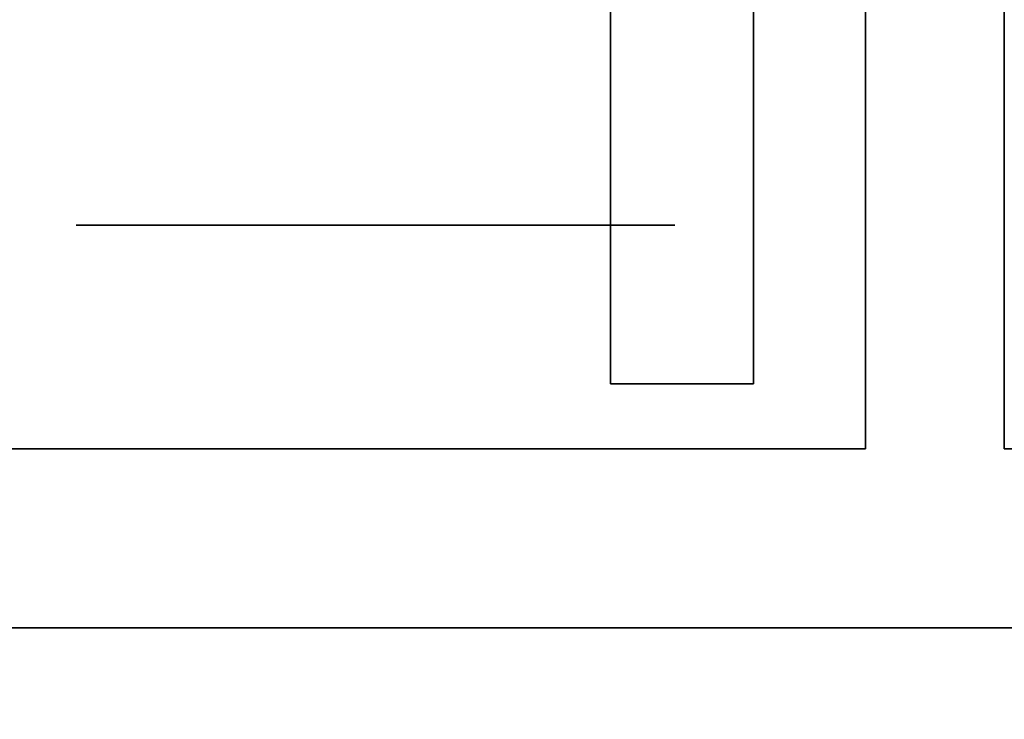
# Model space of a CAD drawing. Extents: x -1299 to -1246.9, y 2743.7 to 2747.9.
# Tile 413 of 1056: x -1285.0361 to -1284.9921, y 2746.7264 to 2746.7576. Entities that reach past the tile are written whole.
import ezdxf

# ---------------------------------------------------------------- set-up
doc = ezdxf.new("R2010")
doc.units = 0
doc.header["$LTSCALE"] = 150
doc.header["$MEASUREMENT"] = 0
doc.layers.add('3DFACE_BOLT', color=7, linetype='CONTINUOUS')
doc.layers.add('3DFACE_SHAPE', color=7, linetype='CONTINUOUS')

msp = doc.modelspace()

# ---------------------------------------------------------------- linework, layer by layer
at = {"layer": '3DFACE_BOLT', "color": 1}
for points, invisible_edges in [([(-1285.033594, 2746.748449, 0.138), (-1285.026906, 2746.748449, 0.126417), (-1285.033594, 2746.738449, 0.138)], 14), ([(-1285.033594, 2746.738449, 0.138), (-1285.026906, 2746.748449, 0.126417), (-1285.026906, 2746.738449, 0.126417)], 3), ([(-1285.026906, 2746.748449, 0.149583), (-1285.033594, 2746.748449, 0.138), (-1285.026906, 2746.738449, 0.149583)], 14), ([(-1285.026906, 2746.738449, 0.149583), (-1285.033594, 2746.748449, 0.138), (-1285.033594, 2746.738449, 0.138)], 3), ([(-1285.033594, 2746.748449, 0.138), (-1285.026906, 2746.748449, 0.149583), (-1285.026906, 2746.748449, 0.126417)], 2), ([(-1285.033594, 2746.748449, 0.068), (-1285.026906, 2746.748449, 0.056417), (-1285.033594, 2746.738449, 0.068)], 14), ([(-1285.033594, 2746.738449, 0.068), (-1285.026906, 2746.748449, 0.056417), (-1285.026906, 2746.738449, 0.056417)], 3), ([(-1285.026906, 2746.748449, 0.079583), (-1285.033594, 2746.748449, 0.068), (-1285.026906, 2746.738449, 0.079583)], 14), ([(-1285.026906, 2746.738449, 0.079583), (-1285.033594, 2746.748449, 0.068), (-1285.033594, 2746.738449, 0.068)], 3), ([(-1285.033594, 2746.748449, 0.068), (-1285.026906, 2746.748449, 0.079583), (-1285.026906, 2746.748449, 0.056417)], 2), ([(-1285.026906, 2746.748449, 0.126417), (-1285.013531, 2746.748449, 0.126417), (-1285.026906, 2746.738449, 0.126417)], 14), ([(-1285.026906, 2746.738449, 0.126417), (-1285.013531, 2746.748449, 0.126417), (-1285.013531, 2746.738449, 0.126417)], 3), ([(-1285.013531, 2746.748449, 0.149583), (-1285.026906, 2746.748449, 0.149583), (-1285.013531, 2746.738449, 0.149583)], 14), ([(-1285.013531, 2746.738449, 0.149583), (-1285.026906, 2746.748449, 0.149583), (-1285.026906, 2746.738449, 0.149583)], 3), ([(-1285.026906, 2746.748449, 0.149583), (-1285.013531, 2746.748449, 0.149583), (-1285.026906, 2746.748449, 0.126417)], 14), ([(-1285.026906, 2746.748449, 0.126417), (-1285.013531, 2746.748449, 0.149583), (-1285.013531, 2746.748449, 0.126417)], 3), ([(-1285.026906, 2746.748449, 0.056417), (-1285.013531, 2746.748449, 0.056417), (-1285.026906, 2746.738449, 0.056417)], 14), ([(-1285.026906, 2746.738449, 0.056417), (-1285.013531, 2746.748449, 0.056417), (-1285.013531, 2746.738449, 0.056417)], 3), ([(-1285.013531, 2746.748449, 0.079583), (-1285.026906, 2746.748449, 0.079583), (-1285.013531, 2746.738449, 0.079583)], 14), ([(-1285.013531, 2746.738449, 0.079583), (-1285.026906, 2746.748449, 0.079583), (-1285.026906, 2746.738449, 0.079583)], 3), ([(-1285.026906, 2746.748449, 0.079583), (-1285.013531, 2746.748449, 0.079583), (-1285.026906, 2746.748449, 0.056417)], 14), ([(-1285.026906, 2746.748449, 0.056417), (-1285.013531, 2746.748449, 0.079583), (-1285.013531, 2746.748449, 0.056417)], 3), ([(-1285.013531, 2746.748449, 0.126417), (-1285.006844, 2746.748449, 0.138), (-1285.013531, 2746.738449, 0.126417)], 14), ([(-1285.013531, 2746.738449, 0.126417), (-1285.006844, 2746.748449, 0.138), (-1285.006844, 2746.738449, 0.138)], 3), ([(-1285.006844, 2746.748449, 0.138), (-1285.013531, 2746.748449, 0.149583), (-1285.006844, 2746.738449, 0.138)], 14), ([(-1285.006844, 2746.738449, 0.138), (-1285.013531, 2746.748449, 0.149583), (-1285.013531, 2746.738449, 0.149583)], 3), ([(-1285.013531, 2746.748449, 0.149583), (-1285.006844, 2746.748449, 0.138), (-1285.013531, 2746.748449, 0.126417)], 12), ([(-1285.013531, 2746.748449, 0.056417), (-1285.006844, 2746.748449, 0.068), (-1285.013531, 2746.738449, 0.056417)], 14), ([(-1285.013531, 2746.738449, 0.056417), (-1285.006844, 2746.748449, 0.068), (-1285.006844, 2746.738449, 0.068)], 3), ([(-1285.006844, 2746.748449, 0.068), (-1285.013531, 2746.748449, 0.079583), (-1285.006844, 2746.738449, 0.068)], 14), ([(-1285.006844, 2746.738449, 0.068), (-1285.013531, 2746.748449, 0.079583), (-1285.013531, 2746.738449, 0.079583)], 3), ([(-1285.013531, 2746.748449, 0.079583), (-1285.006844, 2746.748449, 0.068), (-1285.013531, 2746.748449, 0.056417)], 12), ([(-1285.033594, 2746.738449, 0.138), (-1285.026906, 2746.738449, 0.126417), (-1285.026906, 2746.738449, 0.149583)], 2), ([(-1285.033594, 2746.738449, 0.068), (-1285.026906, 2746.738449, 0.056417), (-1285.026906, 2746.738449, 0.079583)], 2), ([(-1285.028219, 2746.738449, 0.138), (-1285.027827, 2746.738449, 0.135528), (-1285.028219, 2746.688449, 0.138)], 14), ([(-1285.028219, 2746.688449, 0.138), (-1285.027827, 2746.738449, 0.135528), (-1285.027827, 2746.688449, 0.135528)], 3), ([(-1285.027827, 2746.738449, 0.140472), (-1285.028219, 2746.738449, 0.138), (-1285.027827, 2746.688449, 0.140472)], 14), ([(-1285.027827, 2746.688449, 0.140472), (-1285.028219, 2746.738449, 0.138), (-1285.028219, 2746.688449, 0.138)], 3), ([(-1285.028219, 2746.738449, 0.138), (-1285.027827, 2746.738449, 0.140472), (-1285.027827, 2746.738449, 0.135528)], 2), ([(-1285.028219, 2746.738449, 0.068), (-1285.027827, 2746.738449, 0.065528), (-1285.028219, 2746.688449, 0.068)], 14), ([(-1285.028219, 2746.688449, 0.068), (-1285.027827, 2746.738449, 0.065528), (-1285.027827, 2746.688449, 0.065528)], 3), ([(-1285.027827, 2746.738449, 0.070472), (-1285.028219, 2746.738449, 0.068), (-1285.027827, 2746.688449, 0.070472)], 14), ([(-1285.027827, 2746.688449, 0.070472), (-1285.028219, 2746.738449, 0.068), (-1285.028219, 2746.688449, 0.068)], 3), ([(-1285.028219, 2746.738449, 0.068), (-1285.027827, 2746.738449, 0.070472), (-1285.027827, 2746.738449, 0.065528)], 2), ([(-1285.027827, 2746.738449, 0.135528), (-1285.026691, 2746.738449, 0.133298), (-1285.027827, 2746.688449, 0.135528)], 14), ([(-1285.027827, 2746.688449, 0.135528), (-1285.026691, 2746.738449, 0.133298), (-1285.026691, 2746.688449, 0.133298)], 3), ([(-1285.026691, 2746.738449, 0.142702), (-1285.027827, 2746.738449, 0.140472), (-1285.026691, 2746.688449, 0.142702)], 14), ([(-1285.026691, 2746.688449, 0.142702), (-1285.027827, 2746.738449, 0.140472), (-1285.027827, 2746.688449, 0.140472)], 3), ([(-1285.027827, 2746.738449, 0.140472), (-1285.026691, 2746.738449, 0.142702), (-1285.027827, 2746.738449, 0.135528)], 14), ([(-1285.027827, 2746.738449, 0.135528), (-1285.026691, 2746.738449, 0.142702), (-1285.026691, 2746.738449, 0.133298)], 3), ([(-1285.027827, 2746.738449, 0.065528), (-1285.026691, 2746.738449, 0.063298), (-1285.027827, 2746.688449, 0.065528)], 14), ([(-1285.027827, 2746.688449, 0.065528), (-1285.026691, 2746.738449, 0.063298), (-1285.026691, 2746.688449, 0.063298)], 3), ([(-1285.026691, 2746.738449, 0.072702), (-1285.027827, 2746.738449, 0.070472), (-1285.026691, 2746.688449, 0.072702)], 14), ([(-1285.026691, 2746.688449, 0.072702), (-1285.027827, 2746.738449, 0.070472), (-1285.027827, 2746.688449, 0.070472)], 3), ([(-1285.027827, 2746.738449, 0.070472), (-1285.026691, 2746.738449, 0.072702), (-1285.027827, 2746.738449, 0.065528)], 14), ([(-1285.027827, 2746.738449, 0.065528), (-1285.026691, 2746.738449, 0.072702), (-1285.026691, 2746.738449, 0.063298)], 3), ([(-1285.026906, 2746.738449, 0.126417), (-1285.013531, 2746.738449, 0.126417), (-1285.026906, 2746.738449, 0.149583)], 14), ([(-1285.026906, 2746.738449, 0.149583), (-1285.013531, 2746.738449, 0.126417), (-1285.013531, 2746.738449, 0.149583)], 3), ([(-1285.026906, 2746.738449, 0.056417), (-1285.013531, 2746.738449, 0.056417), (-1285.026906, 2746.738449, 0.079583)], 14), ([(-1285.026906, 2746.738449, 0.079583), (-1285.013531, 2746.738449, 0.056417), (-1285.013531, 2746.738449, 0.079583)], 3), ([(-1285.026691, 2746.738449, 0.133298), (-1285.024921, 2746.738449, 0.131528), (-1285.026691, 2746.688449, 0.133298)], 14), ([(-1285.026691, 2746.688449, 0.133298), (-1285.024921, 2746.738449, 0.131528), (-1285.024921, 2746.688449, 0.131528)], 3), ([(-1285.024921, 2746.738449, 0.144472), (-1285.026691, 2746.738449, 0.142702), (-1285.024921, 2746.688449, 0.144472)], 14), ([(-1285.024921, 2746.688449, 0.144472), (-1285.026691, 2746.738449, 0.142702), (-1285.026691, 2746.688449, 0.142702)], 3), ([(-1285.026691, 2746.738449, 0.142702), (-1285.024921, 2746.738449, 0.144472), (-1285.026691, 2746.738449, 0.133298)], 14), ([(-1285.026691, 2746.738449, 0.133298), (-1285.024921, 2746.738449, 0.144472), (-1285.024921, 2746.738449, 0.131528)], 3), ([(-1285.026691, 2746.738449, 0.063298), (-1285.024921, 2746.738449, 0.061528), (-1285.026691, 2746.688449, 0.063298)], 14), ([(-1285.026691, 2746.688449, 0.063298), (-1285.024921, 2746.738449, 0.061528), (-1285.024921, 2746.688449, 0.061528)], 3), ([(-1285.024921, 2746.738449, 0.074472), (-1285.026691, 2746.738449, 0.072702), (-1285.024921, 2746.688449, 0.074472)], 14), ([(-1285.024921, 2746.688449, 0.074472), (-1285.026691, 2746.738449, 0.072702), (-1285.026691, 2746.688449, 0.072702)], 3), ([(-1285.026691, 2746.738449, 0.072702), (-1285.024921, 2746.738449, 0.074472), (-1285.026691, 2746.738449, 0.063298)], 14), ([(-1285.026691, 2746.738449, 0.063298), (-1285.024921, 2746.738449, 0.074472), (-1285.024921, 2746.738449, 0.061528)], 3), ([(-1285.024921, 2746.738449, 0.131528), (-1285.022691, 2746.738449, 0.130392), (-1285.024921, 2746.688449, 0.131528)], 14), ([(-1285.024921, 2746.688449, 0.131528), (-1285.022691, 2746.738449, 0.130392), (-1285.022691, 2746.688449, 0.130392)], 3), ([(-1285.022691, 2746.738449, 0.145608), (-1285.024921, 2746.738449, 0.144472), (-1285.022691, 2746.688449, 0.145608)], 14), ([(-1285.022691, 2746.688449, 0.145608), (-1285.024921, 2746.738449, 0.144472), (-1285.024921, 2746.688449, 0.144472)], 3), ([(-1285.024921, 2746.738449, 0.144472), (-1285.022691, 2746.738449, 0.145608), (-1285.024921, 2746.738449, 0.131528)], 14), ([(-1285.024921, 2746.738449, 0.131528), (-1285.022691, 2746.738449, 0.145608), (-1285.022691, 2746.738449, 0.130392)], 3), ([(-1285.024921, 2746.738449, 0.061528), (-1285.022691, 2746.738449, 0.060392), (-1285.024921, 2746.688449, 0.061528)], 14), ([(-1285.024921, 2746.688449, 0.061528), (-1285.022691, 2746.738449, 0.060392), (-1285.022691, 2746.688449, 0.060392)], 3), ([(-1285.022691, 2746.738449, 0.075608), (-1285.024921, 2746.738449, 0.074472), (-1285.022691, 2746.688449, 0.075608)], 14), ([(-1285.022691, 2746.688449, 0.075608), (-1285.024921, 2746.738449, 0.074472), (-1285.024921, 2746.688449, 0.074472)], 3), ([(-1285.024921, 2746.738449, 0.074472), (-1285.022691, 2746.738449, 0.075608), (-1285.024921, 2746.738449, 0.061528)], 14), ([(-1285.024921, 2746.738449, 0.061528), (-1285.022691, 2746.738449, 0.075608), (-1285.022691, 2746.738449, 0.060392)], 3), ([(-1285.022691, 2746.738449, 0.130392), (-1285.020219, 2746.738449, 0.13), (-1285.022691, 2746.688449, 0.130392)], 14), ([(-1285.022691, 2746.688449, 0.130392), (-1285.020219, 2746.738449, 0.13), (-1285.020219, 2746.688449, 0.13)], 3), ([(-1285.020219, 2746.738449, 0.146), (-1285.022691, 2746.738449, 0.145608), (-1285.020219, 2746.688449, 0.146)], 14), ([(-1285.020219, 2746.688449, 0.146), (-1285.022691, 2746.738449, 0.145608), (-1285.022691, 2746.688449, 0.145608)], 3), ([(-1285.022691, 2746.738449, 0.145608), (-1285.020219, 2746.738449, 0.146), (-1285.022691, 2746.738449, 0.130392)], 14), ([(-1285.022691, 2746.738449, 0.130392), (-1285.020219, 2746.738449, 0.146), (-1285.020219, 2746.738449, 0.13)], 3), ([(-1285.022691, 2746.738449, 0.060392), (-1285.020219, 2746.738449, 0.06), (-1285.022691, 2746.688449, 0.060392)], 14), ([(-1285.022691, 2746.688449, 0.060392), (-1285.020219, 2746.738449, 0.06), (-1285.020219, 2746.688449, 0.06)], 3), ([(-1285.020219, 2746.738449, 0.076), (-1285.022691, 2746.738449, 0.075608), (-1285.020219, 2746.688449, 0.076)], 14), ([(-1285.020219, 2746.688449, 0.076), (-1285.022691, 2746.738449, 0.075608), (-1285.022691, 2746.688449, 0.075608)], 3), ([(-1285.022691, 2746.738449, 0.075608), (-1285.020219, 2746.738449, 0.076), (-1285.022691, 2746.738449, 0.060392)], 14), ([(-1285.022691, 2746.738449, 0.060392), (-1285.020219, 2746.738449, 0.076), (-1285.020219, 2746.738449, 0.06)], 3), ([(-1285.020219, 2746.738449, 0.13), (-1285.017747, 2746.738449, 0.130392), (-1285.020219, 2746.688449, 0.13)], 14), ([(-1285.020219, 2746.688449, 0.13), (-1285.017747, 2746.738449, 0.130392), (-1285.017747, 2746.688449, 0.130392)], 3), ([(-1285.017747, 2746.738449, 0.145608), (-1285.020219, 2746.738449, 0.146), (-1285.017747, 2746.688449, 0.145608)], 14), ([(-1285.017747, 2746.688449, 0.145608), (-1285.020219, 2746.738449, 0.146), (-1285.020219, 2746.688449, 0.146)], 3), ([(-1285.020219, 2746.738449, 0.146), (-1285.017747, 2746.738449, 0.145608), (-1285.020219, 2746.738449, 0.13)], 14), ([(-1285.020219, 2746.738449, 0.13), (-1285.017747, 2746.738449, 0.145608), (-1285.017747, 2746.738449, 0.130392)], 3), ([(-1285.020219, 2746.738449, 0.06), (-1285.017747, 2746.738449, 0.060392), (-1285.020219, 2746.688449, 0.06)], 14), ([(-1285.020219, 2746.688449, 0.06), (-1285.017747, 2746.738449, 0.060392), (-1285.017747, 2746.688449, 0.060392)], 3), ([(-1285.017747, 2746.738449, 0.075608), (-1285.020219, 2746.738449, 0.076), (-1285.017747, 2746.688449, 0.075608)], 14), ([(-1285.017747, 2746.688449, 0.075608), (-1285.020219, 2746.738449, 0.076), (-1285.020219, 2746.688449, 0.076)], 3), ([(-1285.020219, 2746.738449, 0.076), (-1285.017747, 2746.738449, 0.075608), (-1285.020219, 2746.738449, 0.06)], 14), ([(-1285.020219, 2746.738449, 0.06), (-1285.017747, 2746.738449, 0.075608), (-1285.017747, 2746.738449, 0.060392)], 3), ([(-1285.017747, 2746.738449, 0.130392), (-1285.015516, 2746.738449, 0.131528), (-1285.017747, 2746.688449, 0.130392)], 14), ([(-1285.017747, 2746.688449, 0.130392), (-1285.015516, 2746.738449, 0.131528), (-1285.015516, 2746.688449, 0.131528)], 3), ([(-1285.015516, 2746.738449, 0.144472), (-1285.017747, 2746.738449, 0.145608), (-1285.015516, 2746.688449, 0.144472)], 14), ([(-1285.015516, 2746.688449, 0.144472), (-1285.017747, 2746.738449, 0.145608), (-1285.017747, 2746.688449, 0.145608)], 3), ([(-1285.017747, 2746.738449, 0.145608), (-1285.015516, 2746.738449, 0.144472), (-1285.017747, 2746.738449, 0.130392)], 14), ([(-1285.017747, 2746.738449, 0.130392), (-1285.015516, 2746.738449, 0.144472), (-1285.015516, 2746.738449, 0.131528)], 3), ([(-1285.017747, 2746.738449, 0.060392), (-1285.015516, 2746.738449, 0.061528), (-1285.017747, 2746.688449, 0.060392)], 14), ([(-1285.017747, 2746.688449, 0.060392), (-1285.015516, 2746.738449, 0.061528), (-1285.015516, 2746.688449, 0.061528)], 3), ([(-1285.015516, 2746.738449, 0.074472), (-1285.017747, 2746.738449, 0.075608), (-1285.015516, 2746.688449, 0.074472)], 14), ([(-1285.015516, 2746.688449, 0.074472), (-1285.017747, 2746.738449, 0.075608), (-1285.017747, 2746.688449, 0.075608)], 3), ([(-1285.017747, 2746.738449, 0.075608), (-1285.015516, 2746.738449, 0.074472), (-1285.017747, 2746.738449, 0.060392)], 14), ([(-1285.017747, 2746.738449, 0.060392), (-1285.015516, 2746.738449, 0.074472), (-1285.015516, 2746.738449, 0.061528)], 3), ([(-1285.015516, 2746.738449, 0.131528), (-1285.013747, 2746.738449, 0.133298), (-1285.015516, 2746.688449, 0.131528)], 14), ([(-1285.015516, 2746.688449, 0.131528), (-1285.013747, 2746.738449, 0.133298), (-1285.013747, 2746.688449, 0.133298)], 3), ([(-1285.013747, 2746.738449, 0.142702), (-1285.015516, 2746.738449, 0.144472), (-1285.013747, 2746.688449, 0.142702)], 14), ([(-1285.013747, 2746.688449, 0.142702), (-1285.015516, 2746.738449, 0.144472), (-1285.015516, 2746.688449, 0.144472)], 3), ([(-1285.015516, 2746.738449, 0.144472), (-1285.013747, 2746.738449, 0.142702), (-1285.015516, 2746.738449, 0.131528)], 14), ([(-1285.015516, 2746.738449, 0.131528), (-1285.013747, 2746.738449, 0.142702), (-1285.013747, 2746.738449, 0.133298)], 3), ([(-1285.015516, 2746.738449, 0.061528), (-1285.013747, 2746.738449, 0.063298), (-1285.015516, 2746.688449, 0.061528)], 14), ([(-1285.015516, 2746.688449, 0.061528), (-1285.013747, 2746.738449, 0.063298), (-1285.013747, 2746.688449, 0.063298)], 3), ([(-1285.013747, 2746.738449, 0.072702), (-1285.015516, 2746.738449, 0.074472), (-1285.013747, 2746.688449, 0.072702)], 14), ([(-1285.013747, 2746.688449, 0.072702), (-1285.015516, 2746.738449, 0.074472), (-1285.015516, 2746.688449, 0.074472)], 3), ([(-1285.015516, 2746.738449, 0.074472), (-1285.013747, 2746.738449, 0.072702), (-1285.015516, 2746.738449, 0.061528)], 14), ([(-1285.015516, 2746.738449, 0.061528), (-1285.013747, 2746.738449, 0.072702), (-1285.013747, 2746.738449, 0.063298)], 3), ([(-1285.013747, 2746.738449, 0.133298), (-1285.01261, 2746.738449, 0.135528), (-1285.013747, 2746.688449, 0.133298)], 14), ([(-1285.013747, 2746.688449, 0.133298), (-1285.01261, 2746.738449, 0.135528), (-1285.01261, 2746.688449, 0.135528)], 3), ([(-1285.01261, 2746.738449, 0.140472), (-1285.013747, 2746.738449, 0.142702), (-1285.01261, 2746.688449, 0.140472)], 14), ([(-1285.01261, 2746.688449, 0.140472), (-1285.013747, 2746.738449, 0.142702), (-1285.013747, 2746.688449, 0.142702)], 3), ([(-1285.013747, 2746.738449, 0.142702), (-1285.01261, 2746.738449, 0.140472), (-1285.013747, 2746.738449, 0.133298)], 14), ([(-1285.013747, 2746.738449, 0.133298), (-1285.01261, 2746.738449, 0.140472), (-1285.01261, 2746.738449, 0.135528)], 3), ([(-1285.013747, 2746.738449, 0.063298), (-1285.01261, 2746.738449, 0.065528), (-1285.013747, 2746.688449, 0.063298)], 14), ([(-1285.013747, 2746.688449, 0.063298), (-1285.01261, 2746.738449, 0.065528), (-1285.01261, 2746.688449, 0.065528)], 3), ([(-1285.01261, 2746.738449, 0.070472), (-1285.013747, 2746.738449, 0.072702), (-1285.01261, 2746.688449, 0.070472)], 14), ([(-1285.01261, 2746.688449, 0.070472), (-1285.013747, 2746.738449, 0.072702), (-1285.013747, 2746.688449, 0.072702)], 3), ([(-1285.013747, 2746.738449, 0.072702), (-1285.01261, 2746.738449, 0.070472), (-1285.013747, 2746.738449, 0.063298)], 14), ([(-1285.013747, 2746.738449, 0.063298), (-1285.01261, 2746.738449, 0.070472), (-1285.01261, 2746.738449, 0.065528)], 3), ([(-1285.013531, 2746.738449, 0.126417), (-1285.006844, 2746.738449, 0.138), (-1285.013531, 2746.738449, 0.149583)], 12), ([(-1285.013531, 2746.738449, 0.056417), (-1285.006844, 2746.738449, 0.068), (-1285.013531, 2746.738449, 0.079583)], 12), ([(-1285.01261, 2746.738449, 0.135528), (-1285.012219, 2746.738449, 0.138), (-1285.01261, 2746.688449, 0.135528)], 14), ([(-1285.01261, 2746.688449, 0.135528), (-1285.012219, 2746.738449, 0.138), (-1285.012219, 2746.688449, 0.138)], 3), ([(-1285.012219, 2746.738449, 0.138), (-1285.01261, 2746.738449, 0.140472), (-1285.012219, 2746.688449, 0.138)], 14), ([(-1285.012219, 2746.688449, 0.138), (-1285.01261, 2746.738449, 0.140472), (-1285.01261, 2746.688449, 0.140472)], 3), ([(-1285.01261, 2746.738449, 0.140472), (-1285.012219, 2746.738449, 0.138), (-1285.01261, 2746.738449, 0.135528)], 12), ([(-1285.01261, 2746.738449, 0.065528), (-1285.012219, 2746.738449, 0.068), (-1285.01261, 2746.688449, 0.065528)], 14), ([(-1285.01261, 2746.688449, 0.065528), (-1285.012219, 2746.738449, 0.068), (-1285.012219, 2746.688449, 0.068)], 3), ([(-1285.012219, 2746.738449, 0.068), (-1285.01261, 2746.738449, 0.070472), (-1285.012219, 2746.688449, 0.068)], 14), ([(-1285.012219, 2746.688449, 0.068), (-1285.01261, 2746.738449, 0.070472), (-1285.01261, 2746.688449, 0.070472)], 3), ([(-1285.01261, 2746.738449, 0.070472), (-1285.012219, 2746.738449, 0.068), (-1285.01261, 2746.738449, 0.065528)], 12)]:
    msp.add_3dface(points, dxfattribs=dict(at, invisible_edges=invisible_edges))
at = {"layer": '3DFACE_SHAPE', "color": 13}
for points, invisible_edges in [([(-1284.998319, 2746.928449, -2.8), (-1284.998319, 2746.738449, -2.8), (-1284.998319, 2746.893449, 0.0595)], 14), ([(-1284.992119, 2746.928449, 0.206), (-1284.998319, 2746.773449, 0.206), (-1284.992119, 2746.738449, 0.206)], 3), ([(-1284.998319, 2746.738449, -2.8), (-1284.998319, 2746.928449, -2.8), (-1284.992119, 2746.738449, -2.8)], 14), ([(-1284.998319, 2746.928449, -2.8), (-1284.992119, 2746.928449, -2.8), (-1284.992119, 2746.738449, -2.8)], 13), ([(-1284.992119, 2746.738449, 0.206), (-1284.992119, 2746.893449, 0.1465), (-1284.992119, 2746.928449, 0.206)], 3), ([(-1284.992119, 2746.767438, 0.06199), (-1284.992119, 2746.738449, -2.8), (-1284.992119, 2746.928449, -2.8)], 13), ([(-1284.998319, 2746.893449, 0.0595), (-1284.998319, 2746.738449, -2.8), (-1284.998319, 2746.779459, 0.06199)], 15), ([(-1284.992119, 2746.893449, 0.1465), (-1284.992119, 2746.738449, 0.206), (-1284.992119, 2746.773449, 0.1465)], 15), ([(-1285.003319, 2746.830349, 0.173), (-1285.009719, 2746.773449, 0.173), (-1285.003319, 2746.741349, 0.173)], 3), ([(-1285.003319, 2746.741349, 0.033), (-1285.009719, 2746.823949, 0.033), (-1285.003319, 2746.830349, 0.033)], 3), ([(-1285.003319, 2746.741349, 0.173), (-1285.003319, 2746.779459, 0.14401), (-1285.003319, 2746.830349, 0.173)], 3), ([(-1285.003319, 2746.830349, 0.033), (-1285.003319, 2746.767438, 0.06199), (-1285.003319, 2746.741349, 0.033)], 3), ([(-1285.009719, 2746.741349, 0.033), (-1285.009719, 2746.779459, 0.06199), (-1285.009719, 2746.823949, 0.033)], 3), ([(-1285.009719, 2746.741349, 0.033), (-1285.009719, 2746.823949, 0.033), (-1285.003319, 2746.741349, 0.033)], 2), ([(-1285.009719, 2746.773449, 0.0595), (-1285.009719, 2746.779459, 0.06199), (-1285.009719, 2746.741349, 0.033)], 14), ([(-1285.003319, 2746.773449, 0.1465), (-1285.003319, 2746.779459, 0.14401), (-1285.003319, 2746.741349, 0.173)], 14), ([(-1284.998319, 2746.738449, -2.8), (-1284.998319, 2746.773449, 0.0595), (-1284.998319, 2746.779459, 0.06199)], 13), ([(-1285.009719, 2746.773449, 0.173), (-1285.009719, 2746.767438, 0.14401), (-1285.009719, 2746.741349, 0.173)], 15), ([(-1285.009719, 2746.767438, 0.06199), (-1285.009719, 2746.773449, 0.0595), (-1285.009719, 2746.741349, 0.033)], 14), ([(-1285.009719, 2746.773449, 0.173), (-1285.009719, 2746.741349, 0.173), (-1285.003319, 2746.741349, 0.173)], 12), ([(-1285.003319, 2746.767438, 0.14401), (-1285.003319, 2746.773449, 0.1465), (-1285.003319, 2746.741349, 0.138)], 14), ([(-1285.003319, 2746.741349, 0.138), (-1285.003319, 2746.773449, 0.1465), (-1285.003319, 2746.741349, 0.173)], 15), ([(-1284.998319, 2746.773449, 0.206), (-1284.998319, 2746.767438, 0.14401), (-1284.998319, 2746.738449, 0.206)], 15), ([(-1284.998319, 2746.767438, 0.06199), (-1284.998319, 2746.773449, 0.0595), (-1284.998319, 2746.738449, -2.8)], 14), ([(-1284.998319, 2746.773449, 0.206), (-1284.998319, 2746.738449, 0.206), (-1284.992119, 2746.738449, 0.206)], 14), ([(-1284.992119, 2746.767438, 0.14401), (-1284.992119, 2746.773449, 0.1465), (-1284.992119, 2746.738449, 0.206)], 14), ([(-1285.009719, 2746.767438, 0.14401), (-1285.009719, 2746.764949, 0.138), (-1285.009719, 2746.741349, 0.173)], 14), ([(-1285.009719, 2746.741349, 0.173), (-1285.009719, 2746.764949, 0.138), (-1285.009719, 2746.767438, 0.13199)], 13), ([(-1285.009719, 2746.767438, 0.13199), (-1285.009719, 2746.764949, 0.068), (-1285.009719, 2746.741349, 0.173)], 15), ([(-1285.009719, 2746.764949, 0.068), (-1285.009719, 2746.767438, 0.06199), (-1285.009719, 2746.741349, 0.033)], 14), ([(-1285.003319, 2746.764949, 0.138), (-1285.003319, 2746.767438, 0.14401), (-1285.003319, 2746.741349, 0.138)], 14), ([(-1285.003319, 2746.764949, 0.138), (-1285.003319, 2746.741349, 0.138), (-1285.003319, 2746.767438, 0.07401)], 15), ([(-1285.003319, 2746.767438, 0.07401), (-1285.003319, 2746.741349, 0.138), (-1285.003319, 2746.764949, 0.068)], 3), ([(-1285.003319, 2746.767438, 0.06199), (-1285.003319, 2746.741349, 0.068), (-1285.003319, 2746.741349, 0.033)], 13), ([(-1285.003319, 2746.767438, 0.06199), (-1285.003319, 2746.764949, 0.068), (-1285.003319, 2746.741349, 0.068)], 14), ([(-1284.998319, 2746.767438, 0.14401), (-1284.998319, 2746.764949, 0.138), (-1284.998319, 2746.738449, 0.206)], 14), ([(-1284.998319, 2746.764949, 0.068), (-1284.998319, 2746.767438, 0.06199), (-1284.998319, 2746.738449, -2.8)], 14), ([(-1284.992119, 2746.764949, 0.138), (-1284.992119, 2746.767438, 0.14401), (-1284.992119, 2746.738449, 0.138)], 14), ([(-1284.992119, 2746.738449, 0.138), (-1284.992119, 2746.767438, 0.14401), (-1284.992119, 2746.738449, 0.206)], 15), ([(-1284.992119, 2746.764949, 0.068), (-1284.992119, 2746.738449, 0.068), (-1284.992119, 2746.767438, 0.06199)], 3), ([(-1284.992119, 2746.738449, 0.068), (-1284.992119, 2746.738449, -2.8), (-1284.992119, 2746.767438, 0.06199)], 14), ([(-1284.992119, 2746.764949, 0.138), (-1284.992119, 2746.738449, 0.138), (-1284.992119, 2746.767438, 0.07401)], 15), ([(-1284.992119, 2746.767438, 0.07401), (-1284.992119, 2746.738449, 0.138), (-1284.992119, 2746.764949, 0.068)], 3), ([(-1285.009719, 2746.764949, 0.068), (-1285.009719, 2746.741349, 0.033), (-1285.009719, 2746.741349, 0.173)], 13), ([(-1285.003319, 2746.741349, 0.138), (-1285.003319, 2746.741349, 0.068), (-1285.003319, 2746.764949, 0.068)], 14), ([(-1284.998319, 2746.738449, 0.206), (-1284.998319, 2746.764949, 0.138), (-1284.998319, 2746.738449, -2.8)], 3), ([(-1284.998319, 2746.764949, 0.068), (-1284.998319, 2746.738449, -2.8), (-1284.998319, 2746.764949, 0.138)], 15), ([(-1284.992119, 2746.738449, 0.138), (-1284.992119, 2746.738449, 0.068), (-1284.992119, 2746.764949, 0.068)], 14), ([(-1285.003319, 2746.741349, 0.033), (-1285.003319, 2746.741349, 0.068), (-1285.009719, 2746.741349, 0.033)], 2), ([(-1285.003319, 2746.741349, 0.068), (-1285.003319, 2746.741349, 0.138), (-1285.009719, 2746.741349, 0.033)], 14), ([(-1285.009719, 2746.741349, 0.033), (-1285.003319, 2746.741349, 0.138), (-1285.009719, 2746.741349, 0.173)], 3), ([(-1285.003319, 2746.741349, 0.138), (-1285.003319, 2746.741349, 0.173), (-1285.009719, 2746.741349, 0.173)], 12), ([(-1285.020219, 2746.738449, 0.206), (-1285.026229, 2746.738449, 0.14401), (-1285.046219, 2746.738449, 0.206)], 15), ([(-1285.026229, 2746.738449, 0.14401), (-1285.028719, 2746.738449, 0.138), (-1285.046219, 2746.738449, 0.206)], 14), ([(-1285.046219, 2746.738449, 0.206), (-1285.028719, 2746.738449, 0.138), (-1285.046219, 2746.738449, -2.8)], 3), ([(-1285.028719, 2746.738449, 0.068), (-1285.046219, 2746.738449, -2.8), (-1285.028719, 2746.738449, 0.138)], 15), ([(-1285.028719, 2746.738449, 0.068), (-1285.026229, 2746.738449, 0.06199), (-1285.046219, 2746.738449, -2.8)], 14), ([(-1285.046219, 2746.738449, -2.8), (-1285.026229, 2746.738449, 0.06199), (-1284.998319, 2746.738449, -2.8)], 3), ([(-1284.944219, 2746.730449, 0.206), (-1285.020219, 2746.738449, 0.206), (-1285.046219, 2746.730449, 0.206)], 3), ([(-1285.020219, 2746.738449, 0.206), (-1285.046219, 2746.738449, 0.206), (-1285.046219, 2746.730449, 0.206)], 12), ([(-1285.046219, 2746.738449, -2.8), (-1284.998319, 2746.738449, -2.8), (-1285.046219, 2746.730449, -2.8)], 2), ([(-1284.998319, 2746.738449, -2.8), (-1284.992119, 2746.738449, -2.8), (-1285.046219, 2746.730449, -2.8)], 15), ([(-1285.046219, 2746.730449, -2.8), (-1284.992119, 2746.738449, -2.8), (-1284.944219, 2746.730449, -2.8)], 3), ([(-1285.026229, 2746.738449, 0.07401), (-1285.028719, 2746.738449, 0.068), (-1285.026229, 2746.738449, 0.13199)], 14), ([(-1285.026229, 2746.738449, 0.13199), (-1285.028719, 2746.738449, 0.068), (-1285.028719, 2746.738449, 0.138)], 3), ([(-1285.026229, 2746.738449, 0.07401), (-1285.026229, 2746.730449, 0.07401), (-1285.028719, 2746.738449, 0.068)], 3), ([(-1285.026229, 2746.730449, 0.07401), (-1285.028719, 2746.730449, 0.068), (-1285.028719, 2746.738449, 0.068)], 14), ([(-1285.028719, 2746.738449, 0.068), (-1285.028719, 2746.730449, 0.068), (-1285.026229, 2746.738449, 0.06199)], 3), ([(-1285.028719, 2746.730449, 0.068), (-1285.026229, 2746.730449, 0.06199), (-1285.026229, 2746.738449, 0.06199)], 14), ([(-1285.026229, 2746.738449, 0.14401), (-1285.026229, 2746.730449, 0.14401), (-1285.028719, 2746.738449, 0.138)], 3), ([(-1285.026229, 2746.730449, 0.14401), (-1285.028719, 2746.730449, 0.138), (-1285.028719, 2746.738449, 0.138)], 14), ([(-1285.028719, 2746.738449, 0.138), (-1285.028719, 2746.730449, 0.138), (-1285.026229, 2746.738449, 0.13199)], 3), ([(-1285.028719, 2746.730449, 0.138), (-1285.026229, 2746.730449, 0.13199), (-1285.026229, 2746.738449, 0.13199)], 14), ([(-1285.020219, 2746.738449, 0.1465), (-1285.026229, 2746.738449, 0.14401), (-1285.020219, 2746.738449, 0.206)], 14), ([(-1285.026229, 2746.738449, 0.06199), (-1285.020219, 2746.738449, 0.0595), (-1284.998319, 2746.738449, -2.8)], 14), ([(-1285.020219, 2746.738449, 0.0765), (-1285.026229, 2746.738449, 0.07401), (-1285.020219, 2746.738449, 0.1295)], 14), ([(-1285.020219, 2746.738449, 0.1295), (-1285.026229, 2746.738449, 0.07401), (-1285.026229, 2746.738449, 0.13199)], 3), ([(-1285.026229, 2746.738449, 0.06199), (-1285.026229, 2746.730449, 0.06199), (-1285.020219, 2746.738449, 0.0595)], 3), ([(-1285.026229, 2746.730449, 0.06199), (-1285.020219, 2746.730449, 0.0595), (-1285.020219, 2746.738449, 0.0595)], 14), ([(-1285.020219, 2746.738449, 0.0765), (-1285.020219, 2746.730449, 0.0765), (-1285.026229, 2746.738449, 0.07401)], 3), ([(-1285.020219, 2746.730449, 0.0765), (-1285.026229, 2746.730449, 0.07401), (-1285.026229, 2746.738449, 0.07401)], 14), ([(-1285.026229, 2746.738449, 0.13199), (-1285.026229, 2746.730449, 0.13199), (-1285.020219, 2746.738449, 0.1295)], 3), ([(-1285.026229, 2746.730449, 0.13199), (-1285.020219, 2746.730449, 0.1295), (-1285.020219, 2746.738449, 0.1295)], 14), ([(-1285.020219, 2746.738449, 0.1465), (-1285.020219, 2746.730449, 0.1465), (-1285.026229, 2746.738449, 0.14401)], 3), ([(-1285.020219, 2746.730449, 0.1465), (-1285.026229, 2746.730449, 0.14401), (-1285.026229, 2746.738449, 0.14401)], 14), ([(-1284.998319, 2746.738449, -2.8), (-1285.020219, 2746.738449, 0.0595), (-1285.014208, 2746.738449, 0.06199)], 13), ([(-1284.998319, 2746.738449, 0.206), (-1285.014208, 2746.738449, 0.14401), (-1285.020219, 2746.738449, 0.206)], 3), ([(-1285.014208, 2746.738449, 0.14401), (-1285.020219, 2746.738449, 0.1465), (-1285.020219, 2746.738449, 0.206)], 14), ([(-1285.014208, 2746.738449, 0.07401), (-1285.020219, 2746.738449, 0.0765), (-1285.014208, 2746.738449, 0.13199)], 14), ([(-1285.014208, 2746.738449, 0.13199), (-1285.020219, 2746.738449, 0.0765), (-1285.020219, 2746.738449, 0.1295)], 3), ([(-1285.020219, 2746.738449, 0.0595), (-1285.020219, 2746.730449, 0.0595), (-1285.014208, 2746.738449, 0.06199)], 3), ([(-1285.020219, 2746.730449, 0.0595), (-1285.014208, 2746.730449, 0.06199), (-1285.014208, 2746.738449, 0.06199)], 14), ([(-1285.014208, 2746.738449, 0.07401), (-1285.014208, 2746.730449, 0.07401), (-1285.020219, 2746.738449, 0.0765)], 3), ([(-1285.014208, 2746.730449, 0.07401), (-1285.020219, 2746.730449, 0.0765), (-1285.020219, 2746.738449, 0.0765)], 14), ([(-1285.020219, 2746.738449, 0.1295), (-1285.020219, 2746.730449, 0.1295), (-1285.014208, 2746.738449, 0.13199)], 3), ([(-1285.020219, 2746.730449, 0.1295), (-1285.014208, 2746.730449, 0.13199), (-1285.014208, 2746.738449, 0.13199)], 14), ([(-1285.014208, 2746.738449, 0.14401), (-1285.014208, 2746.730449, 0.14401), (-1285.020219, 2746.738449, 0.1465)], 3), ([(-1285.014208, 2746.730449, 0.14401), (-1285.020219, 2746.730449, 0.1465), (-1285.020219, 2746.738449, 0.1465)], 14), ([(-1284.998319, 2746.738449, 0.206), (-1285.020219, 2746.738449, 0.206), (-1284.944219, 2746.730449, 0.206)], 14), ([(-1285.014208, 2746.738449, 0.06199), (-1285.011719, 2746.738449, 0.068), (-1284.998319, 2746.738449, -2.8)], 14), ([(-1285.014208, 2746.738449, 0.13199), (-1285.011719, 2746.738449, 0.138), (-1285.014208, 2746.738449, 0.07401)], 14), ([(-1285.014208, 2746.738449, 0.07401), (-1285.011719, 2746.738449, 0.138), (-1285.011719, 2746.738449, 0.068)], 3), ([(-1285.011719, 2746.738449, 0.138), (-1285.014208, 2746.738449, 0.14401), (-1284.998319, 2746.738449, 0.206)], 14), ([(-1285.014208, 2746.738449, 0.06199), (-1285.014208, 2746.730449, 0.06199), (-1285.011719, 2746.738449, 0.068)], 3), ([(-1285.014208, 2746.730449, 0.06199), (-1285.011719, 2746.730449, 0.068), (-1285.011719, 2746.738449, 0.068)], 14), ([(-1285.011719, 2746.738449, 0.068), (-1285.011719, 2746.730449, 0.068), (-1285.014208, 2746.738449, 0.07401)], 3), ([(-1285.011719, 2746.730449, 0.068), (-1285.014208, 2746.730449, 0.07401), (-1285.014208, 2746.738449, 0.07401)], 14), ([(-1285.014208, 2746.738449, 0.13199), (-1285.014208, 2746.730449, 0.13199), (-1285.011719, 2746.738449, 0.138)], 3), ([(-1285.014208, 2746.730449, 0.13199), (-1285.011719, 2746.730449, 0.138), (-1285.011719, 2746.738449, 0.138)], 14), ([(-1285.011719, 2746.738449, 0.138), (-1285.011719, 2746.730449, 0.138), (-1285.014208, 2746.738449, 0.14401)], 3), ([(-1285.011719, 2746.730449, 0.138), (-1285.014208, 2746.730449, 0.14401), (-1285.014208, 2746.738449, 0.14401)], 14), ([(-1285.011719, 2746.738449, 0.068), (-1284.998319, 2746.738449, 0.206), (-1284.998319, 2746.738449, -2.8)], 13), ([(-1285.011719, 2746.738449, 0.138), (-1284.998319, 2746.738449, 0.206), (-1285.011719, 2746.738449, 0.068)], 15), ([(-1284.944219, 2746.730449, 0.206), (-1284.992119, 2746.738449, 0.206), (-1284.998319, 2746.738449, 0.206)], 15), ([(-1284.978719, 2746.738449, 0.138), (-1284.992119, 2746.738449, 0.138), (-1284.976229, 2746.738449, 0.14401)], 3), ([(-1284.992119, 2746.738449, 0.138), (-1284.992119, 2746.738449, 0.206), (-1284.976229, 2746.738449, 0.14401)], 14), ([(-1284.976229, 2746.738449, 0.14401), (-1284.992119, 2746.738449, 0.206), (-1284.970219, 2746.738449, 0.206)], 13), ([(-1284.978719, 2746.738449, 0.068), (-1284.992119, 2746.738449, 0.138), (-1284.978719, 2746.738449, 0.138)], 15), ([(-1284.992119, 2746.738449, 0.138), (-1284.978719, 2746.738449, 0.068), (-1284.992119, 2746.738449, 0.068)], 3), ([(-1284.978719, 2746.738449, 0.068), (-1284.976229, 2746.738449, 0.06199), (-1284.992119, 2746.738449, 0.068)], 14), ([(-1284.992119, 2746.738449, 0.068), (-1284.976229, 2746.738449, 0.06199), (-1284.992119, 2746.738449, -2.8)], 3), ([(-1284.976229, 2746.738449, 0.06199), (-1284.970219, 2746.738449, 0.0595), (-1284.992119, 2746.738449, -2.8)], 14), ([(-1284.992119, 2746.738449, -2.8), (-1284.970219, 2746.738449, 0.0595), (-1284.964208, 2746.738449, 0.06199)], 13), ([(-1284.964208, 2746.738449, 0.06199), (-1284.961719, 2746.738449, 0.068), (-1284.992119, 2746.738449, -2.8)], 14), ([(-1284.992119, 2746.738449, -2.8), (-1284.961719, 2746.738449, 0.068), (-1284.944219, 2746.738449, -2.8)], 3), ([(-1284.970219, 2746.738449, 0.206), (-1284.992119, 2746.738449, 0.206), (-1284.944219, 2746.730449, 0.206)], 14), ([(-1284.992119, 2746.738449, -2.8), (-1284.944219, 2746.738449, -2.8), (-1284.944219, 2746.730449, -2.8)], 12), ([(-1285.028719, 2746.730449, 0.138), (-1285.026229, 2746.730449, 0.14401), (-1285.046219, 2746.730449, 0.138)], 14), ([(-1285.046219, 2746.730449, 0.138), (-1285.026229, 2746.730449, 0.14401), (-1285.046219, 2746.730449, 0.206)], 15), ([(-1285.026229, 2746.730449, 0.14401), (-1285.020219, 2746.730449, 0.1465), (-1285.046219, 2746.730449, 0.206)], 14), ([(-1284.970219, 2746.730449, 0.1465), (-1285.046219, 2746.730449, 0.206), (-1285.020219, 2746.730449, 0.1465)], 15), ([(-1284.970219, 2746.730449, 0.1465), (-1284.964208, 2746.730449, 0.14401), (-1285.046219, 2746.730449, 0.206)], 14), ([(-1285.046219, 2746.730449, 0.206), (-1284.964208, 2746.730449, 0.14401), (-1284.944219, 2746.730449, 0.206)], 3), ([(-1285.028719, 2746.730449, 0.068), (-1285.046219, 2746.730449, 0.068), (-1285.026229, 2746.730449, 0.06199)], 3), ([(-1285.046219, 2746.730449, 0.068), (-1285.046219, 2746.730449, -2.8), (-1285.026229, 2746.730449, 0.06199)], 14), ([(-1285.026229, 2746.730449, 0.06199), (-1285.046219, 2746.730449, -2.8), (-1284.944219, 2746.730449, -2.8)], 13), ([(-1285.028719, 2746.730449, 0.138), (-1285.046219, 2746.730449, 0.138), (-1285.026229, 2746.730449, 0.07401)], 15), ([(-1285.026229, 2746.730449, 0.07401), (-1285.046219, 2746.730449, 0.138), (-1285.028719, 2746.730449, 0.068)], 3), ([(-1285.046219, 2746.730449, 0.138), (-1285.046219, 2746.730449, 0.068), (-1285.028719, 2746.730449, 0.068)], 14), ([(-1285.026229, 2746.730449, 0.13199), (-1285.028719, 2746.730449, 0.138), (-1285.026229, 2746.730449, 0.07401)], 14), ([(-1284.944219, 2746.730449, -2.8), (-1285.020219, 2746.730449, 0.0595), (-1285.026229, 2746.730449, 0.06199)], 13), ([(-1285.026229, 2746.730449, 0.07401), (-1285.020219, 2746.730449, 0.0765), (-1285.026229, 2746.730449, 0.13199)], 14), ([(-1285.020219, 2746.730449, 0.0765), (-1285.020219, 2746.730449, 0.1295), (-1285.026229, 2746.730449, 0.13199)], 13), ([(-1285.014208, 2746.730449, 0.14401), (-1284.970219, 2746.730449, 0.1465), (-1285.020219, 2746.730449, 0.1465)], 3), ([(-1285.014208, 2746.730449, 0.06199), (-1285.020219, 2746.730449, 0.0595), (-1284.976229, 2746.730449, 0.06199)], 14), ([(-1284.976229, 2746.730449, 0.06199), (-1285.020219, 2746.730449, 0.0595), (-1284.970219, 2746.730449, 0.0595)], 3), ([(-1285.020219, 2746.730449, 0.0595), (-1284.944219, 2746.730449, -2.8), (-1284.970219, 2746.730449, 0.0595)], 15), ([(-1285.014208, 2746.730449, 0.07401), (-1284.970219, 2746.730449, 0.1295), (-1285.020219, 2746.730449, 0.0765)], 3), ([(-1284.970219, 2746.730449, 0.1295), (-1284.976229, 2746.730449, 0.13199), (-1285.020219, 2746.730449, 0.0765)], 14), ([(-1285.020219, 2746.730449, 0.0765), (-1284.976229, 2746.730449, 0.13199), (-1285.020219, 2746.730449, 0.1295)], 15), ([(-1284.976229, 2746.730449, 0.13199), (-1285.014208, 2746.730449, 0.13199), (-1285.020219, 2746.730449, 0.1295)], 13), ([(-1284.976229, 2746.730449, 0.14401), (-1284.970219, 2746.730449, 0.1465), (-1285.014208, 2746.730449, 0.14401)], 14), ([(-1284.976229, 2746.730449, 0.06199), (-1284.978719, 2746.730449, 0.068), (-1285.014208, 2746.730449, 0.06199)], 14), ([(-1284.978719, 2746.730449, 0.068), (-1285.011719, 2746.730449, 0.068), (-1285.014208, 2746.730449, 0.06199)], 13), ([(-1284.970219, 2746.730449, 0.1295), (-1285.014208, 2746.730449, 0.07401), (-1284.970219, 2746.730449, 0.0765)], 15), ([(-1284.970219, 2746.730449, 0.0765), (-1285.014208, 2746.730449, 0.07401), (-1284.976229, 2746.730449, 0.07401)], 3), ([(-1285.014208, 2746.730449, 0.07401), (-1285.011719, 2746.730449, 0.068), (-1284.976229, 2746.730449, 0.07401)], 14), ([(-1284.976229, 2746.730449, 0.13199), (-1284.978719, 2746.730449, 0.138), (-1285.014208, 2746.730449, 0.13199)], 14), ([(-1285.014208, 2746.730449, 0.13199), (-1284.978719, 2746.730449, 0.138), (-1285.011719, 2746.730449, 0.138)], 3), ([(-1285.011719, 2746.730449, 0.138), (-1284.976229, 2746.730449, 0.14401), (-1285.014208, 2746.730449, 0.14401)], 3), ([(-1284.976229, 2746.730449, 0.07401), (-1285.011719, 2746.730449, 0.068), (-1284.978719, 2746.730449, 0.068)], 3), ([(-1284.978719, 2746.730449, 0.138), (-1284.976229, 2746.730449, 0.14401), (-1285.011719, 2746.730449, 0.138)], 14)]:
    msp.add_3dface(points, dxfattribs=dict(at, invisible_edges=invisible_edges))

doc.saveas('drawing.dxf')
